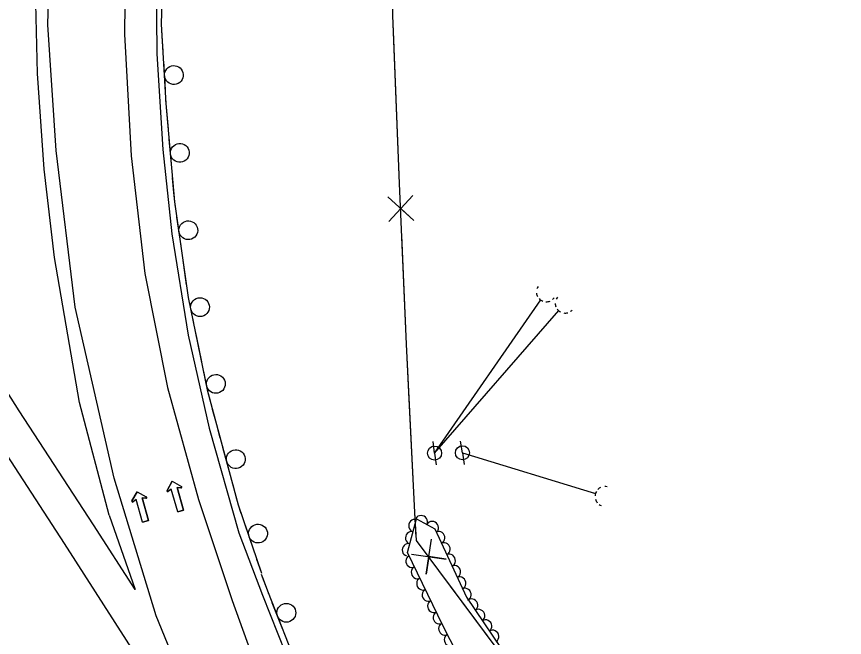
# Model space of a CAD drawing. Extents: x 1746719 to 1766531, y 631721 to 662391.
# Drawn here: x 1755823.5 to 1756087.8, y 646805.7 to 647003.7 of the extents above; entities that cross this region are included whole.
import ezdxf

# ---------------------------------------------------------------- set-up
doc = ezdxf.new("R2010")
doc.units = 0
for name, color, linetype in [('SURVEY - AERIAL SURVEY - Photo Control - Points - Elevations', 7, 'Continuous'), ('SURVEY - AERIAL SURVEY - Photo Control - Points - Locators', 7, 'Continuous'), ('SURVEY - AERIAL SURVEY - Photo Control - Points - Numbers', 7, 'Continuous'), ('SURVEY - AERIAL SURVEY - Photo Control with Text', 7, 'Continuous'), ('SURVEY - CENTERLINE - Existing Roads - Development', 7, 'Continuous'), ('SURVEY - CENTERLINE - Existing Roads Curve Text', 7, 'Continuous')]:
    doc.layers.add(name, color=color, linetype=linetype)

msp = doc.modelspace()

# ---------------------------------------------------------------- linework, layer by layer
at = {"layer": 'SURVEY - AERIAL SURVEY - Photo Control - Points - Elevations'}
for points in [[(1755890.48, 646758.02), (1755868.11, 646812.56), (1755854.75, 646856.49), (1755842.22, 646911.01), (1755836.2, 646960.98), (1755833.57, 647001.08), (1755834.46, 647037.2), (1755837.75, 647075.42), (1755842.96, 647114.12), (1755851.35, 647152), (1755860.48, 647194.54), (1755873.9, 647241.51), (1755876.63, 647255.73), (1755879.19, 647273.23), (1755879.68, 647289.7), (1755878.82, 647304.32), (1755877.9, 647312.4)], [(1755853.14, 646844.65), (1755843.65, 646880.58), (1755835.68, 646926.89), (1755832.39, 646955.04), (1755830.23, 646985.58), (1755829.46, 647016.93), (1755831.47, 647054.66), (1755835.72, 647092.39), (1755841, 647124.58), (1755847.48, 647153.89), (1755855.98, 647188.13), (1755865.79, 647228.22), (1755870.43, 647247.3)], [(1755893.68, 646750.23), (1755838.85, 646835.59), (1755815.13, 646872.03), (1755790.46, 646910.82), (1755758.87, 646961.58), (1755729.38, 647009.94), (1755694.9, 647068.71), (1755662.18, 647124.51), (1755633.5, 647173.64)], [(1755861.36, 646820.9), (1755848.09, 646841.57), (1755824.38, 646877.98), (1755799.77, 646916.68), (1755768.23, 646967.35), (1755738.82, 647015.59), (1755704.38, 647074.28), (1755671.68, 647130.06), (1755661.37, 647147.72)], [(1755858.45, 647036.54), (1755857.95, 646998.07), (1755860.14, 646959.29), (1755864.53, 646921.78), (1755871.78, 646885.4), (1755881.62, 646849.63), (1755892.35, 646817.49), (1755923.31, 646731.67)], [(1755868.02, 647027.53), (1755868.31, 646991.84), (1755870.2, 646961.34), (1755873.16, 646934.35), (1755878.29, 646902.06), (1755885, 646872.41), (1755894.51, 646839.04), (1755902.07, 646819.15), (1755911.81, 646794.43), (1755913.99, 646790.14)], [(1755853.14, 646844.65), (1755861.36, 646820.9)]]:
    msp.add_lwpolyline(points, dxfattribs=at)
at = {"layer": 'SURVEY - AERIAL SURVEY - Photo Control - Points - Locators'}
for p, q in [((1755871.59, 646852.52), (1755873.23, 646855.48)), ((1755873.23, 646855.48), (1755871.59, 646852.52)), ((1755873.23, 646855.48), (1755876.18, 646853.84)), ((1755873.23, 646855.48), (1755876.18, 646853.84)), ((1755860.38, 646849.18), (1755862.02, 646852.14)), ((1755862.02, 646852.14), (1755860.38, 646849.18)), ((1755862.02, 646852.14), (1755864.97, 646850.5)), ((1755862.02, 646852.14), (1755864.97, 646850.5)), ((1755872.92, 646852.98), (1755871.96, 646852.21)), ((1755872.92, 646852.98), (1755871.96, 646852.21)), ((1755874.99, 646845.74), (1755872.92, 646852.98)), ((1755874.99, 646845.74), (1755872.92, 646852.98)), ((1755876.03, 646853.38), (1755874.81, 646853.52)), ((1755874.81, 646853.52), (1755876.88, 646846.29)), ((1755876.88, 646846.29), (1755874.81, 646853.52)), ((1755874.81, 646853.52), (1755876.03, 646853.38)), ((1755861.71, 646849.64), (1755860.75, 646848.87)), ((1755861.71, 646849.64), (1755860.75, 646848.87)), ((1755863.78, 646842.4), (1755861.71, 646849.64)), ((1755863.78, 646842.4), (1755861.71, 646849.64)), ((1755864.82, 646850.04), (1755863.6, 646850.18)), ((1755863.6, 646850.18), (1755865.67, 646842.95)), ((1755865.67, 646842.95), (1755863.6, 646850.18)), ((1755863.6, 646850.18), (1755864.82, 646850.04)), ((1755876.88, 646846.29), (1755874.99, 646845.74)), ((1755874.99, 646845.74), (1755876.88, 646846.29)), ((1755865.67, 646842.95), (1755863.78, 646842.4)), ((1755863.78, 646842.4), (1755865.67, 646842.95))]:
    msp.add_line(p, q, dxfattribs=at)
for centre, start, end in [((1755871.8, 646852.4), 151.003, 308.4961), ((1755871.8, 646852.4), 151.003, 308.4961), ((1755876.06, 646853.62), 263.5547, 61.003), ((1755876.06, 646853.62), 263.5547, 61.003), ((1755864.85, 646850.28), 263.5547, 61.003), ((1755864.85, 646850.28), 263.5547, 61.003), ((1755860.59, 646849.06), 151.003, 308.4961), ((1755860.59, 646849.06), 151.003, 308.4961)]:
    msp.add_arc(centre, 0.246, start, end, dxfattribs=at)
at = {"layer": 'SURVEY - AERIAL SURVEY - Photo Control - Points - Numbers'}
for points in [[(1755901.8, 646826.02), (1755894.4, 646847.8), (1755884.61, 646884.06), (1755878.42, 646914.08), (1755874.02, 646944.63), (1755871.29, 646976.01), (1755869.83, 647001.26), (1755871.23, 647050.45)], [(1755870.06, 646997.4), (1755869.83, 647001.26), (1755869.86, 647002.09)], [(1755870.33, 646992.71), (1755870.06, 646997.4)], [(1755871.04, 646980.33), (1755870.51, 646989.51)], [(1755871.59, 646972.45), (1755871.29, 646976.01), (1755871.22, 646977.14)], [(1755872, 646967.77), (1755871.59, 646972.45)], [(1755873.08, 646955.41), (1755872.28, 646964.58)], [(1755873.77, 646947.54), (1755873.36, 646952.23)], [(1755874.27, 646942.87), (1755874.02, 646944.63), (1755873.77, 646947.54)], [(1755876.04, 646930.6), (1755874.73, 646939.71)], [(1755877.17, 646922.78), (1755876.5, 646927.43)], [(1755877.84, 646918.13), (1755877.17, 646922.78)], [(1755880.1, 646905.94), (1755878.42, 646914.08), (1755878.29, 646914.96)], [(1755881.69, 646898.2), (1755880.74, 646902.81)], [(1755882.64, 646893.6), (1755881.69, 646898.2)], [(1755885.3, 646881.49), (1755884.61, 646884.06), (1755883.29, 646890.47)], [(1755887.36, 646873.87), (1755886.14, 646878.41)], [(1755888.59, 646869.33), (1755887.36, 646873.87)], [(1755891.82, 646857.36), (1755889.42, 646866.24)], [(1755893.88, 646849.73), (1755892.66, 646854.27)], [(1755895.27, 646845.24), (1755894.4, 646847.8), (1755893.88, 646849.73)], [(1755899.26, 646833.5), (1755896.3, 646842.21)], [(1755901.8, 646826.02), (1755900.29, 646830.47)], [(1755902.33, 646824.11), (1755901.72, 646825.7)], [(1755915.77, 646791.04), (1755913.63, 646795.25), (1755903.94, 646819.87), (1755901.72, 646825.7)], [(1755904, 646819.72), (1755903.94, 646819.87), (1755902.33, 646824.11)], [(1755908.54, 646808.18), (1755905.17, 646816.74)]]:
    msp.add_lwpolyline(points, dxfattribs=at)
for centre, start, end in [((1755873.77, 646985.05), 296.5557, 296.5417), ((1755875.67, 646960.21), 298.2487, 298.2347), ((1755878.36, 646935.54), 301.464, 301.45), ((1755882.11, 646911.01), 304.9235, 304.9095), ((1755887.17, 646886.52), 304.9235, 304.9095), ((1755893.53, 646862.54), 308.3785, 308.3645), ((1755900.63, 646838.78), 312.0383, 312.0243), ((1755909.66, 646813.52), 314.7592, 314.7452)]:
    msp.add_arc(centre, 3, start, end, dxfattribs=at)
at = {"layer": 'SURVEY - AERIAL SURVEY - Photo Control with Text'}
msp.add_lwpolyline([(1756098.88, 646590.39), (1756083.11, 646609.97), (1756071.38, 646605.15), (1756066.63, 646609.14), (1756063.77, 646624.08), (1756068.23, 646627.92), (1756064.17, 646633.38), (1756056.08, 646629.21), (1756042.58, 646646.49), (1756027.36, 646675.16), (1756013.93, 646709.07), (1755993.81, 646748.12), (1755973.55, 646782.2), (1755959.62, 646809.45), (1755948.3, 646832.77), (1755951.2, 646843.49), (1755957.07, 646840.34), (1755967.12, 646818.53), (1756003.19, 646765.14), (1756040.51, 646712.06), (1756063.14, 646690.48), (1756072.07, 646678.48), (1756088.51, 646668.17)], dxfattribs=at)
for centre, major_axis in [((1755952.75, 646842.65), (1.76, -0.95)), ((1755950.62, 646841.32), (0.52, 1.93)), ((1755956.28, 646840.76), (1.76, -0.95)), ((1755949.57, 646837.46), (0.52, 1.93)), ((1755958.37, 646837.52), (0.84, -1.82)), ((1755948.53, 646833.6), (0.52, 1.93)), ((1755960.04, 646833.89), (0.84, -1.82)), ((1755949.67, 646829.95), (-0.87, 1.8)), ((1755961.71, 646830.26), (0.84, -1.82)), ((1755963.39, 646826.62), (0.84, -1.82)), ((1755951.42, 646826.35), (-0.87, 1.8)), ((1755953.16, 646822.75), (-0.87, 1.8)), ((1755965.06, 646822.99), (0.84, -1.82)), ((1755954.91, 646819.15), (-0.87, 1.8)), ((1755966.74, 646819.36), (0.84, -1.82)), ((1755968.85, 646815.97), (1.12, -1.66)), ((1755956.66, 646815.55), (-0.87, 1.8)), ((1755958.4, 646811.95), (-0.87, 1.8)), ((1755971.09, 646812.66), (1.12, -1.66)), ((1755960.17, 646808.37), (-0.91, 1.78)), ((1755973.33, 646809.34), (1.12, -1.66)), ((1755975.56, 646806.03), (1.12, -1.66)), ((1755961.99, 646804.81), (-0.91, 1.78))]:
    msp.add_ellipse(centre, major_axis=major_axis, ratio=0.940188, start_param=0, end_param=3.141593, dxfattribs=at)
at = {"layer": 'SURVEY - CENTERLINE - Existing Roads - Development'}
for p, q in [((1755956.97, 646864.46), (1755990.87, 646913.3)), ((1755990.48, 646912.74), (1755990.87, 646913.3)), ((1755956.97, 646864.46), (1755996.6, 646909.9)), ((1755996.15, 646909.4), (1755996.6, 646909.9)), ((1755956.97, 646864.46), (1755956.5, 646868.18)), ((1755965.86, 646864.55), (1755965.26, 646868.25)), ((1755956.97, 646864.46), (1755957.45, 646860.74)), ((1755965.86, 646864.55), (1755966.47, 646860.85)), ((1755965.86, 646864.55), (1756008.37, 646851.54)), ((1756007.75, 646851.73), (1756008.37, 646851.54))]:
    msp.add_line(p, q, dxfattribs=at)
for centre in [(1755956.97, 646864.46), (1755965.86, 646864.55)]:
    msp.add_circle(centre, 2.25, dxfattribs=at)
for centre, major_axis, ratio, start_param, end_param in [((1755992.56, 646915.79), (-2.57, 1.78), 0.972316, 0.730907, 1.085951), ((1755992.56, 646915.79), (-2.57, 1.78), 0.972316, 0, 0.255182), ((1755992.56, 646915.79), (-2.57, 1.78), 0.972316, 1.352995, 1.815775), ((1755992.56, 646915.79), (-2.57, 1.78), 0.972316, 2.156577, 2.588895), ((1755992.56, 646915.79), (-2.57, 1.78), 0.972316, 2.883049, 3.125465), ((1755998.54, 646912.17), (-2.36, 2.05), 0.96099, 0, 0.255182), ((1755998.54, 646912.17), (-2.36, 2.05), 0.96099, 0.730907, 1.085951), ((1755998.54, 646912.17), (-2.36, 2.05), 0.96099, 1.352995, 1.815775), ((1755998.54, 646912.17), (-2.36, 2.05), 0.96099, 2.156577, 2.588895), ((1755998.54, 646912.17), (-2.36, 2.05), 0.96099, 2.883049, 3.125465), ((1756011.14, 646850.72), (0.91, 2.99), 0.929918, 1.352995, 1.815775), ((1756011.14, 646850.72), (0.91, 2.99), 0.929918, 0.730907, 1.085951), ((1756011.14, 646850.72), (0.91, 2.99), 0.929918, 0, 0.255182), ((1756011.14, 646850.72), (0.91, 2.99), 0.929918, 2.156577, 2.588895), ((1756011.14, 646850.72), (0.91, 2.99), 0.929918, 2.883049, 3.125465)]:
    msp.add_ellipse(centre, major_axis=major_axis, ratio=ratio, start_param=start_param, end_param=end_param, dxfattribs=at)
at = {"layer": 'SURVEY - CENTERLINE - Existing Roads Curve Text'}
for points in [[(1755943.99, 646996.27), (1755943.69, 647004.03), (1755943.19, 647046.26)], [(1756141.51, 646636.97), (1756090.83, 646642.44), (1756083.27, 646652.99), (1756059.72, 646685.35), (1756028.5, 646729.43), (1755987.5, 646787.85), (1755951.16, 646836.59), (1755950.72, 646845.54), (1755948.04, 646899.2), (1755945.78, 646950.44), (1755943.69, 647004.03)], [(1755945.8, 646949.9), (1755945.78, 646950.44), (1755943.99, 646996.27)], [(1755942.06, 646946.23), (1755950.4, 646938.69), (1755946.23, 646942.51), (1755942.41, 646938.34), (1755950.05, 646946.59)], [(1755948.8, 646883.87), (1755948.04, 646899.2), (1755946.51, 646933.82)], [(1755951.11, 646837.53), (1755950.72, 646845.54), (1755948.8, 646883.87)], [(1755949.56, 646832.2), (1755960.7, 646830.66), (1755955.1, 646831.47), (1755954.29, 646825.87), (1755955.98, 646836.99)], [(1755990.01, 646784.28), (1755987.5, 646787.85), (1755960.22, 646824.44)]]:
    msp.add_lwpolyline(points, dxfattribs=at)

doc.saveas('drawing.dxf')
